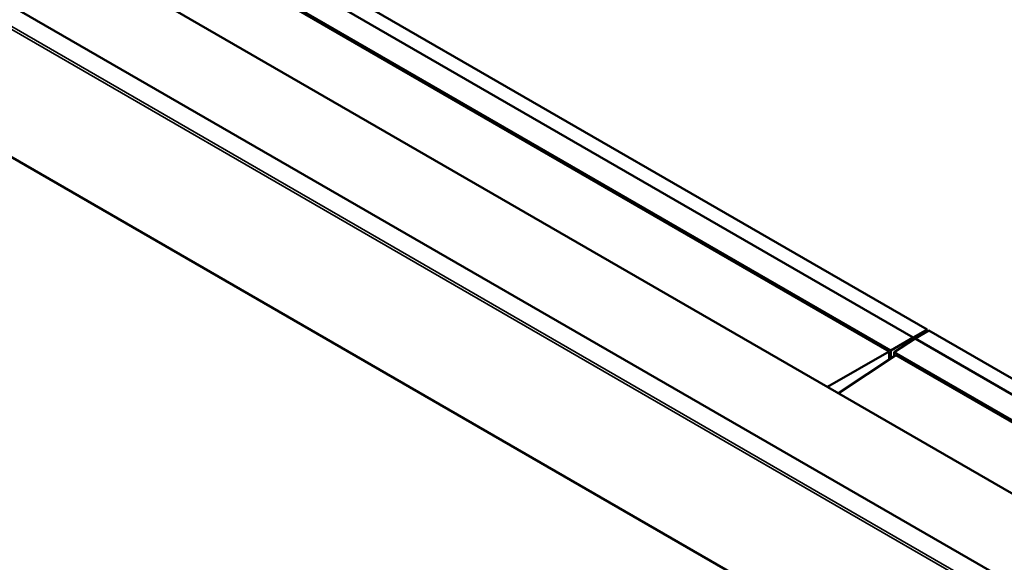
# Model space of a CAD drawing. Header units: millimetres. Extents: x 0 to 2100, y 0 to 1485.
# Tile 574 of 581: x 1746 to 1827, y 1245 to 1290. Entities that reach past the tile are written whole.
import ezdxf

# ---------------------------------------------------------------- set-up
doc = ezdxf.new("R2010")
doc.units = ezdxf.units.MM
doc.header["$LTSCALE"] = 5
doc.layers.add('Sichtbar (ISO)', color=7, linetype='Continuous', lineweight=50)
doc.layers.add('Sichtbar schmal (ISO)', color=7, linetype='Continuous', lineweight=35)

msp = doc.modelspace()

# ---------------------------------------------------------------- linework, layer by layer
at = {"layer": 'Sichtbar (ISO)'}
for p, q in [((1643.735, 1366.397), (1820.37, 1264.416)), ((1642.603, 1365.744), (1819.238, 1263.763)), ((1642.603, 1365.744), (1819.238, 1263.763)), ((1640.897, 1364.616), (1817.409, 1262.707)), ((1641.039, 1364.371), (1817.267, 1262.625)), ((1691.459, 1329.454), (1969.216, 1169.09)), ((1888.959, 1208.078), (1722.789, 1304.016)), ((1856.392, 1214.518), (1742.711, 1280.152)), ((1819.238, 1263.763), (1820.37, 1264.416)), ((1819.38, 1263.682), (1820.511, 1264.335)), ((1820.37, 1264.416), (1820.37, 1264.253)), ((1820.511, 1264.335), (1997.146, 1162.354)), ((1819.238, 1263.763), (1817.409, 1262.707)), ((1817.674, 1262.554), (1819.38, 1263.682)), ((1819.238, 1263.763), (1819.238, 1263.588)), ((1819.238, 1263.763), (1819.238, 1263.588)), ((1819.38, 1263.682), (1980.529, 1170.642)), ((1819.38, 1263.682), (1996.015, 1161.701)), ((1812.238, 1259.722), (1817.267, 1262.625)), ((1813.125, 1259.209), (1817.815, 1262.309)), ((1817.267, 1262.625), (1817.267, 1261.947)), ((1817.409, 1262.707), (1817.409, 1262.04)), ((1817.674, 1262.554), (1978.762, 1169.55)), ((1817.674, 1262.215), (1817.674, 1262.554)), ((1817.815, 1262.309), (1978.762, 1169.387))]:
    msp.add_line(p, q, dxfattribs=at)
at = {"layer": 'Sichtbar schmal (ISO)'}
for p, q in [((1874.615, 1214.428), (1735.439, 1294.782)), ((1735.553, 1294.955), (1874.729, 1214.602))]:
    msp.add_line(p, q, dxfattribs=at)

doc.saveas('drawing.dxf')
